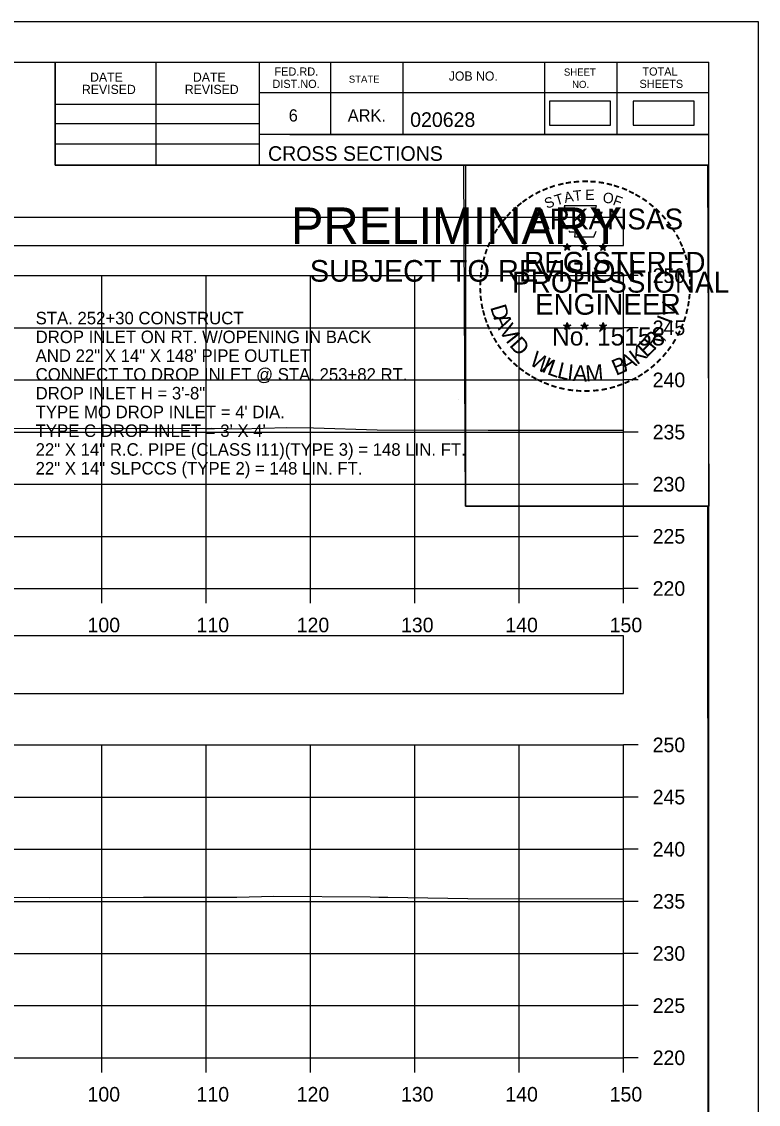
# Model space of a CAD drawing. Extents: x 1369627 to 1374022, y 380035 to 398173.
# Drawn here: x 1372190.9 to 1372261.5, y 391668.5 to 391772.4 of the extents above; entities that cross this region are included whole.
import ezdxf

# ---------------------------------------------------------------- set-up
doc = ezdxf.new("R2010")
doc.units = 0
for name, color, linetype in [('Default', 7, 'Continuous'), ('R_Axis', 7, 'Continuous'), ('R_Axis Annot', 7, 'Continuous'), ('R_Border', 7, 'Continuous'), ('R_Border PE', 7, 'Continuous'), ('R_Border Prem', 7, 'Continuous'), ('R_Exist Surface', 7, 'Continuous'), ('R_Grid', 7, 'Continuous'), ('R_No Plot', 7, 'Continuous'), ('R_Water Annot', 7, 'Continuous')]:
    doc.layers.add(name, color=color, linetype=linetype)

msp = doc.modelspace()

# ---------------------------------------------------------------- linework, layer by layer
at = {"layer": 'Default'}
for points in [[(1372241.46, 391762.43), (1372247.3, 391762.43), (1372247.3, 391764.74), (1372241.46, 391764.74)], [(1372249.48, 391762.43), (1372255.32, 391762.43), (1372255.32, 391764.74), (1372249.48, 391764.74)], [(1371948.53, 391750.89), (1372248.53, 391750.89), (1372248.53, 391753.6), (1371948.53, 391753.6)], [(1371948.53, 391707.95), (1372248.53, 391707.95), (1372248.53, 391713.47), (1371948.53, 391713.47)]]:
    msp.add_lwpolyline(points, close=True, dxfattribs=at)
at = {"layer": 'R_Axis'}
for p, q in [((1372248.53, 391718.01), (1372248.53, 391748.01)), ((1372249.93, 391748.01), (1372248.53, 391748.01)), ((1372249.93, 391743.01), (1372248.53, 391743.01)), ((1372249.93, 391738.01), (1372248.53, 391738.01)), ((1372249.93, 391733.01), (1372248.53, 391733.01)), ((1372249.93, 391728.01), (1372248.53, 391728.01)), ((1372249.93, 391723.01), (1372248.53, 391723.01)), ((1371948.53, 391718.01), (1372248.53, 391718.01)), ((1372198.53, 391716.61), (1372198.53, 391718.01)), ((1372208.53, 391716.61), (1372208.53, 391718.01)), ((1372218.53, 391716.61), (1372218.53, 391718.01)), ((1372228.53, 391716.61), (1372228.53, 391718.01)), ((1372238.53, 391716.61), (1372238.53, 391718.01)), ((1372248.53, 391716.61), (1372248.53, 391718.01)), ((1372249.93, 391718.01), (1372248.53, 391718.01)), ((1372248.53, 391673.01), (1372248.53, 391703.01)), ((1372249.93, 391703.01), (1372248.53, 391703.01)), ((1372249.93, 391698.01), (1372248.53, 391698.01)), ((1372249.93, 391693.01), (1372248.53, 391693.01)), ((1372249.93, 391688.01), (1372248.53, 391688.01)), ((1372249.93, 391683.01), (1372248.53, 391683.01)), ((1372249.93, 391678.01), (1372248.53, 391678.01)), ((1371948.53, 391673.01), (1372248.53, 391673.01)), ((1372198.53, 391671.61), (1372198.53, 391673.01)), ((1372208.53, 391671.61), (1372208.53, 391673.01)), ((1372218.53, 391671.61), (1372218.53, 391673.01)), ((1372228.53, 391671.61), (1372228.53, 391673.01)), ((1372238.53, 391671.61), (1372238.53, 391673.01)), ((1372248.53, 391671.61), (1372248.53, 391673.01)), ((1372249.93, 391673.01), (1372248.53, 391673.01))]:
    msp.add_line(p, q, dxfattribs=at)
at = {"layer": 'R_Border'}
for p, q in [((1371940.53, 391768.47), (1372256.71, 391768.47)), ((1372194.07, 391758.59), (1372194.07, 391768.47)), ((1372203.75, 391758.59), (1372203.75, 391768.47)), ((1372213.61, 391768.47), (1372213.61, 391758.59)), ((1372220.45, 391768.47), (1372220.45, 391761.53)), ((1372227.39, 391768.47), (1372227.39, 391761.53)), ((1372240.97, 391768.47), (1372240.97, 391761.53)), ((1372247.91, 391768.47), (1372247.91, 391761.53)), ((1372256.71, 391563.01), (1372256.71, 391768.47)), ((1372256.71, 391765.53), (1372213.61, 391765.53)), ((1372256.71, 391765.55), (1372256.71, 391765.55)), ((1372194.07, 391764.45), (1372213.61, 391764.45)), ((1372194.07, 391762.59), (1372213.61, 391762.59)), ((1372256.71, 391761.53), (1372213.61, 391761.53)), ((1372216.57, 391761.53), (1372256.71, 391761.53)), ((1372194.07, 391760.65), (1372213.61, 391760.65)), ((1372256.71, 391758.59), (1372194.07, 391758.59))]:
    msp.add_line(p, q, dxfattribs=at)
at = {"layer": 'R_Border PE'}
for p, q in [((1372242.79, 391750.85), (1372243.14, 391750.74)), ((1372242.79, 391750.85), (1372243.05, 391750.8)), ((1372242.79, 391750.85), (1372243.03, 391750.72)), ((1372242.93, 391750.44), (1372243.14, 391750.74)), ((1372242.93, 391750.44), (1372243.05, 391750.68)), ((1372242.93, 391750.44), (1372243.14, 391750.66)), ((1372243.14, 391751.1), (1372243.1, 391750.85)), ((1372243.14, 391750.74), (1372243.14, 391751.1)), ((1372243.14, 391751.1), (1372243.19, 391750.85)), ((1372243.49, 391750.85), (1372243.14, 391750.74)), ((1372243.36, 391750.44), (1372243.14, 391750.74)), ((1372243.36, 391750.44), (1372243.14, 391750.65)), ((1372243.49, 391750.85), (1372243.2, 391750.8)), ((1372243.36, 391750.44), (1372243.22, 391750.73)), ((1372243.49, 391750.85), (1372243.29, 391750.74)), ((1372244.46, 391750.85), (1372244.81, 391750.74)), ((1372244.46, 391750.85), (1372244.72, 391750.8)), ((1372244.46, 391750.85), (1372244.7, 391750.72)), ((1372244.6, 391750.44), (1372244.81, 391750.74)), ((1372244.6, 391750.44), (1372244.72, 391750.68)), ((1372244.6, 391750.44), (1372244.81, 391750.66)), ((1372244.81, 391751.1), (1372244.77, 391750.85)), ((1372244.81, 391750.74), (1372244.81, 391751.1)), ((1372244.81, 391751.1), (1372244.86, 391750.85)), ((1372245.16, 391750.85), (1372244.81, 391750.74)), ((1372245.03, 391750.44), (1372244.81, 391750.74)), ((1372245.03, 391750.44), (1372244.81, 391750.65)), ((1372245.16, 391750.85), (1372244.87, 391750.8)), ((1372245.03, 391750.44), (1372244.89, 391750.73)), ((1372245.16, 391750.85), (1372244.96, 391750.74)), ((1372246.23, 391750.83), (1372246.58, 391750.72)), ((1372246.23, 391750.83), (1372246.48, 391750.79)), ((1372246.23, 391750.83), (1372246.47, 391750.71)), ((1372246.36, 391750.43), (1372246.58, 391750.72)), ((1372246.36, 391750.43), (1372246.49, 391750.67)), ((1372246.36, 391750.43), (1372246.58, 391750.64)), ((1372246.58, 391751.09), (1372246.54, 391750.84)), ((1372246.58, 391750.72), (1372246.58, 391751.09)), ((1372246.58, 391751.09), (1372246.63, 391750.84)), ((1372246.92, 391750.83), (1372246.58, 391750.72)), ((1372246.79, 391750.43), (1372246.58, 391750.72)), ((1372246.79, 391750.43), (1372246.58, 391750.64)), ((1372246.92, 391750.83), (1372246.64, 391750.79)), ((1372246.79, 391750.43), (1372246.65, 391750.72)), ((1372246.92, 391750.83), (1372246.72, 391750.73)), ((1372242.79, 391743.27), (1372243.14, 391743.16)), ((1372242.79, 391743.27), (1372243.04, 391743.23)), ((1372242.79, 391743.27), (1372243.03, 391743.15)), ((1372243.14, 391743.53), (1372243.1, 391743.28)), ((1372243.14, 391743.16), (1372243.14, 391743.53)), ((1372243.14, 391743.53), (1372243.19, 391743.28)), ((1372243.49, 391743.27), (1372243.14, 391743.16)), ((1372243.49, 391743.27), (1372243.2, 391743.22)), ((1372243.49, 391743.27), (1372243.28, 391743.17)), ((1372244.46, 391743.27), (1372244.81, 391743.16)), ((1372244.46, 391743.27), (1372244.71, 391743.23)), ((1372244.46, 391743.27), (1372244.7, 391743.15)), ((1372244.81, 391743.53), (1372244.77, 391743.28)), ((1372244.81, 391743.16), (1372244.81, 391743.53)), ((1372244.81, 391743.53), (1372244.86, 391743.28)), ((1372245.16, 391743.27), (1372244.81, 391743.16)), ((1372245.16, 391743.27), (1372244.87, 391743.22)), ((1372245.16, 391743.27), (1372244.95, 391743.17)), ((1372246.23, 391743.26), (1372246.58, 391743.15)), ((1372246.23, 391743.26), (1372246.48, 391743.22)), ((1372246.23, 391743.26), (1372246.46, 391743.14)), ((1372246.58, 391743.52), (1372246.53, 391743.27)), ((1372246.58, 391743.15), (1372246.58, 391743.52)), ((1372246.58, 391743.52), (1372246.62, 391743.27)), ((1372246.92, 391743.26), (1372246.58, 391743.15)), ((1372246.92, 391743.26), (1372246.64, 391743.21)), ((1372246.92, 391743.26), (1372246.72, 391743.16)), ((1372242.92, 391742.87), (1372243.14, 391743.16)), ((1372242.92, 391742.87), (1372243.05, 391743.11)), ((1372242.92, 391742.87), (1372243.14, 391743.08)), ((1372243.35, 391742.87), (1372243.14, 391743.16)), ((1372243.35, 391742.87), (1372243.14, 391743.08)), ((1372243.35, 391742.87), (1372243.22, 391743.16)), ((1372244.59, 391742.87), (1372244.81, 391743.16)), ((1372244.59, 391742.87), (1372244.72, 391743.11)), ((1372244.59, 391742.87), (1372244.81, 391743.08)), ((1372245.02, 391742.87), (1372244.81, 391743.16)), ((1372245.02, 391742.87), (1372244.81, 391743.08)), ((1372245.02, 391742.87), (1372244.88, 391743.16)), ((1372246.36, 391742.86), (1372246.58, 391743.15)), ((1372246.36, 391742.86), (1372246.49, 391743.1)), ((1372246.36, 391742.86), (1372246.57, 391743.07)), ((1372246.79, 391742.86), (1372246.57, 391743.07)), ((1372246.79, 391742.86), (1372246.58, 391743.15)), ((1372246.79, 391742.86), (1372246.65, 391743.15))]:
    msp.add_line(p, q, dxfattribs=at)
for points in [[(1372242.84, 391754.72), (1372243.1, 391753.9)], [(1372246.35, 391753.8), (1372246.49, 391754.09), (1372245.8, 391754.06), (1372245.95, 391754.72), (1372242.84, 391754.72)], [(1372243.33, 391752.3), (1372243.33, 391752.21), (1372243.89, 391752.2), (1372243.84, 391751.72), (1372245.71, 391751.72), (1372245.91, 391752.26)], [(1372243.14, 391751.1), (1372243.36, 391750.44), (1372242.79, 391750.85), (1372243.49, 391750.85), (1372242.93, 391750.44), (1372243.14, 391751.1)], [(1372244.81, 391751.1), (1372245.03, 391750.44), (1372244.46, 391750.85), (1372245.16, 391750.85), (1372244.6, 391750.44), (1372244.81, 391751.1)], [(1372246.58, 391751.09), (1372246.79, 391750.43), (1372246.23, 391750.83), (1372246.92, 391750.83), (1372246.36, 391750.43), (1372246.58, 391751.09)], [(1372243.14, 391743.53), (1372243.35, 391742.87), (1372242.79, 391743.27), (1372243.49, 391743.27), (1372242.92, 391742.87), (1372243.14, 391743.53)], [(1372244.81, 391743.53), (1372245.02, 391742.87), (1372244.46, 391743.27), (1372245.16, 391743.27), (1372244.59, 391742.87), (1372244.81, 391743.53)], [(1372246.58, 391743.52), (1372246.79, 391742.86), (1372246.23, 391743.26), (1372246.92, 391743.26), (1372246.36, 391742.86), (1372246.58, 391743.52)]]:
    msp.add_lwpolyline(points, dxfattribs=at)
for centre, radius in [((1372243.14, 391750.73), 0.172), ((1372243.14, 391750.73), 0.145), ((1372243.14, 391750.73), 0.116), ((1372243.14, 391750.73), 0.0991), ((1372243.14, 391750.73), 0.0747), ((1372243.14, 391750.73), 0.0495), ((1372243.14, 391750.73), 0.0296), ((1372244.81, 391750.73), 0.172), ((1372244.81, 391750.73), 0.145), ((1372244.81, 391750.73), 0.116), ((1372244.81, 391750.73), 0.0991), ((1372244.81, 391750.73), 0.0747), ((1372244.81, 391750.73), 0.0495), ((1372244.81, 391750.73), 0.0296), ((1372246.58, 391750.72), 0.172), ((1372246.58, 391750.72), 0.145), ((1372246.58, 391750.72), 0.116), ((1372246.58, 391750.72), 0.0991), ((1372246.58, 391750.72), 0.0747), ((1372246.58, 391750.72), 0.0495), ((1372246.58, 391750.72), 0.0296), ((1372243.14, 391743.16), 0.172), ((1372243.14, 391743.16), 0.145), ((1372243.14, 391743.16), 0.116), ((1372243.14, 391743.16), 0.0991), ((1372243.14, 391743.16), 0.0747), ((1372244.81, 391743.16), 0.172), ((1372244.81, 391743.16), 0.145), ((1372244.81, 391743.16), 0.116), ((1372244.81, 391743.16), 0.0991), ((1372244.81, 391743.16), 0.0747), ((1372246.57, 391743.15), 0.172), ((1372246.57, 391743.15), 0.145), ((1372246.57, 391743.15), 0.116), ((1372246.57, 391743.15), 0.0991), ((1372246.57, 391743.15), 0.0747), ((1372243.14, 391743.16), 0.0495), ((1372243.14, 391743.16), 0.0296), ((1372244.81, 391743.16), 0.0495), ((1372244.81, 391743.16), 0.0296), ((1372246.57, 391743.15), 0.0495), ((1372246.57, 391743.15), 0.0296)]:
    msp.add_circle(centre, radius, dxfattribs=at)
at = {"layer": 'R_Exist Surface'}
for points in [[(1372123.56, 391732.45), (1372159.22, 391733.55), (1372164.9, 391733.7), (1372165.89, 391733.7), (1372168.32, 391733.69), (1372171.37, 391733.8), (1372184.28, 391733.49), (1372185.84, 391733.49), (1372187.66, 391733.35), (1372198.34, 391733.37), (1372200.7, 391733.36), (1372209.08, 391733.37), (1372211.79, 391733.33), (1372216.22, 391733.46), (1372218.81, 391733.43), (1372224.93, 391733.22), (1372235.57, 391733.2), (1372236.06, 391733.2), (1372237.11, 391733.19), (1372248.53, 391733.19)], [(1372125.92, 391687.55), (1372165.78, 391688.79), (1372168.01, 391688.87), (1372178.36, 391688.53), (1372181.94, 391688.46), (1372193.56, 391688.39), (1372202.54, 391688.4), (1372211.48, 391688.41), (1372215.02, 391688.51), (1372224.25, 391688.44), (1372225.09, 391688.41), (1372225.94, 391688.41), (1372233.61, 391688.29), (1372248.53, 391688.24)]]:
    msp.add_lwpolyline(points, dxfattribs=at)
at = {"layer": 'R_Grid'}
for p, q in [((1371948.53, 391748.01), (1372248.53, 391748.01)), ((1372198.53, 391718.01), (1372198.53, 391748.01)), ((1372208.53, 391718.01), (1372208.53, 391748.01)), ((1372218.53, 391718.01), (1372218.53, 391748.01)), ((1372228.53, 391718.01), (1372228.53, 391748.01)), ((1372238.53, 391718.01), (1372238.53, 391748.01)), ((1372248.53, 391718.01), (1372248.53, 391748.01)), ((1371948.53, 391743.01), (1372248.53, 391743.01)), ((1371948.53, 391738.01), (1372248.53, 391738.01)), ((1371948.53, 391733.01), (1372248.53, 391733.01)), ((1371948.53, 391728.01), (1372248.53, 391728.01)), ((1371948.53, 391723.01), (1372248.53, 391723.01)), ((1371948.53, 391718.01), (1372248.53, 391718.01)), ((1371948.53, 391703.01), (1372248.53, 391703.01)), ((1372198.53, 391673.01), (1372198.53, 391703.01)), ((1372208.53, 391673.01), (1372208.53, 391703.01)), ((1372218.53, 391673.01), (1372218.53, 391703.01)), ((1372228.53, 391673.01), (1372228.53, 391703.01)), ((1372238.53, 391673.01), (1372238.53, 391703.01)), ((1372248.53, 391673.01), (1372248.53, 391703.01)), ((1371948.53, 391698.01), (1372248.53, 391698.01)), ((1371948.53, 391693.01), (1372248.53, 391693.01)), ((1371948.53, 391688.01), (1372248.53, 391688.01)), ((1371948.53, 391683.01), (1372248.53, 391683.01)), ((1371948.53, 391678.01), (1372248.53, 391678.01)), ((1371948.53, 391673.01), (1372248.53, 391673.01))]:
    msp.add_line(p, q, dxfattribs=at)
at = {"layer": 'R_No Plot'}
for p, q in [((1371928.13, 391772.37), (1372261.46, 391772.37)), ((1372232.74, 391736.14), (1372232.74, 391736.14))]:
    msp.add_line(p, q, dxfattribs=at)
for points in [[(1371928.12, 391772.37), (1372261.46, 391772.37), (1372261.46, 391559.03), (1371928.12, 391559.03)], [(1372174.45, 391768.47), (1372194.07, 391768.47), (1372194.07, 391758.59), (1372210.18, 391758.59), (1372233.38, 391758.59), (1372233.38, 391725.92), (1372256.59, 391725.92), (1372256.71, 391563.01), (1371940.53, 391563.01), (1371940.53, 391768.47)], [(1372233.24, 391758.59), (1372256.59, 391758.59), (1372256.73, 391725.92), (1372233.38, 391725.92)]]:
    msp.add_lwpolyline(points, close=True, dxfattribs=at)

# ---------------------------------------------------------------- texts
at = {"layer": 'R_Axis Annot'}
for s, p in [('250', (1372251.33, 391747.31)), ('245', (1372251.33, 391742.31)), ('240', (1372251.33, 391737.31)), ('235', (1372251.33, 391732.31)), ('230', (1372251.33, 391727.31)), ('225', (1372251.33, 391722.31)), ('220', (1372251.33, 391717.31)), ('100', (1372197.16, 391713.81)), ('110', (1372207.61, 391713.81)), ('120', (1372217.21, 391713.81)), ('130', (1372227.21, 391713.81)), ('140', (1372237.21, 391713.81)), ('150', (1372247.21, 391713.81)), ('250', (1372251.33, 391702.31)), ('245', (1372251.33, 391697.31)), ('240', (1372251.33, 391692.31)), ('235', (1372251.33, 391687.31)), ('230', (1372251.33, 391682.31)), ('225', (1372251.33, 391677.31)), ('220', (1372251.33, 391672.31)), ('100', (1372197.16, 391668.81)), ('110', (1372207.61, 391668.81)), ('120', (1372217.21, 391668.81)), ('130', (1372227.21, 391668.81)), ('140', (1372237.21, 391668.81)), ('150', (1372247.21, 391668.81))]:
    msp.add_text(s, height=1.4, dxfattribs=at).set_placement(p)
at = {"layer": 'R_Border'}
for s, height, p in [('DATE', 0.879, (1372197.41, 391766.61)), ('DATE', 0.879, (1372207.27, 391766.61)), ('FED.RD.', 0.782, (1372215.09, 391767.19)), ('STATE', 0.684, (1372222.21, 391766.51)), ('JOB NO.', 0.879, (1372231.79, 391766.71)), ('SHEET', 0.684, (1372242.83, 391767.19)), ('TOTAL', 0.782, (1372250.35, 391767.19)), ('REVISED', 0.879, (1372196.63, 391765.43)), ('REVISED', 0.879, (1372206.49, 391765.43)), ('DIST.NO.', 0.782, (1372214.89, 391766.01)), ('NO.', 0.684, (1372243.61, 391766.01)), ('SHEETS', 0.782, (1372250.07, 391766.01)), ('6', 1.17, (1372216.45, 391762.79)), ('ARK.', 1.172, (1372222.11, 391762.79)), ('020628', 1.4, (1372228.09, 391762.27)), ('CROSS SECTIONS', 1.4, (1372214.47, 391759.02))]:
    msp.add_text(s, height=height, rotation=360, dxfattribs=at).set_placement(p)
at = {"layer": 'R_Border PE'}
for s, height, rotation, p in [('-', 1.6, 19.1761, (1372241.58, 391755.85)), ('-', 1.6, 13.6301, (1372242.33, 391756.09)), ('-', 1.6, 10.2193, (1372243.01, 391756.25)), ('-', 1.6, 5.8968, (1372243.74, 391756.36)), ('-', 1.6, 0.1862, (1372244.51, 391756.44)), ('-', 1.6, 357.743, (1372245.24, 391756.42)), ('-', 1.6, 352.1617, (1372245.98, 391756.37)), ('-', 1.6, 347.2049, (1372246.7, 391756.25)), ('-', 1.6, 342.3362, (1372247.33, 391756.1)), ('-', 1.6, 34.0636, (1372239.72, 391754.9)), ('-', 1.6, 28.7918, (1372240.32, 391755.27)), ('-', 1.6, 24.3072, (1372240.95, 391755.58)), ('T', 1, 16.4036, (1372242.1, 391754.73)), ('A', 1, 11.2132, (1372242.93, 391754.98)), ('T', 1, 6.0228, (1372243.78, 391755.15)), ('E', 1, 0.8323, (1372244.88, 391755.26)), ('O', 1, 350.4515, (1372246.49, 391755.05)), ('F', 1, 340.0707, (1372247.44, 391754.82)), ('-', 1.6, 337.8551, (1372248.07, 391755.88)), ('-', 1.6, 334.1211, (1372248.7, 391755.6)), ('-', 1.6, 329.6409, (1372249.28, 391755.32)), ('-', 1.6, 42.9622, (1372238.23, 391753.71)), ('-', 1.6, 38.9507, (1372238.67, 391754.12)), ('-', 1.6, 36.2317, (1372239.14, 391754.5)), ('S', 1, 21.594, (1372241.19, 391754.4)), ('-', 1.6, 325.8627, (1372249.92, 391754.96)), ('-', 1.6, 320.5297, (1372250.53, 391754.53)), ('-', 1.6, 50.6142, (1372237.38, 391752.74)), ('-', 1.6, 48.423, (1372237.78, 391753.23)), ('ARKANSAS', 2, 360, (1372239.69, 391752.44)), ('-', 1.6, 315.5786, (1372251.13, 391754.05)), ('-', 1.6, 309.8797, (1372251.7, 391753.5)), ('-', 1.6, 54.2325, (1372236.97, 391752.17)), ('-', 1.6, 306.6522, (1372252.22, 391752.89)), ('-', 1.4, 303.6753, (1372252.71, 391752.33)), ('-', 1.6, 62.8713, (1372236.33, 391751.03)), ('-', 1.6, 58.0706, (1372236.64, 391751.65)), ('-', 1.6, 299.6684, (1372253.03, 391751.72)), ('-', 1.6, 72.3945, (1372235.85, 391749.79)), ('-', 1.6, 67.7743, (1372236.07, 391750.42)), ('-', 1.6, 294.6628, (1372253.35, 391751.11)), ('-', 1.6, 290.5728, (1372253.61, 391750.53)), ('-', 1.6, 75.461, (1372235.66, 391749.08)), ('REGISTERED', 2, 360, (1372239.01, 391748.29)), ('-', 1.6, 285.1233, (1372253.84, 391749.95)), ('-', 1.6, 81.2013, (1372235.52, 391748.37)), ('PROFESSIONAL', 2, 360, (1372237.86, 391746.38)), ('-', 1.6, 280.5493, (1372254.04, 391749.21)), ('-', 1.6, 276.5962, (1372254.21, 391748.44)), ('-', 1.6, 89.0622, (1372235.42, 391746.97)), ('-', 1.6, 85.1863, (1372235.45, 391747.67)), ('-', 1.6, 274.3301, (1372254.27, 391747.72)), ('-', 1.6, 94.1959, (1372235.46, 391746.25)), ('-', 1.6, 269.9407, (1372254.3, 391747.09)), ('-', 1.6, 98.9479, (1372235.53, 391745.58)), ('-', 1.6, 101.7149, (1372235.66, 391744.85)), ('ENGINEER', 2, 360, (1372240.05, 391744.26)), ('V', 1.54, 72.6573, (1372253.35, 391743.83)), ('-', 1.6, 260.9953, (1372254.21, 391745.77)), ('-', 1.6, 263.5172, (1372254.28, 391746.42)), ('-', 1.6, 105.4578, (1372235.83, 391744.25)), ('D', 1.54, 286.2848, (1372235.75, 391744.99)), ('-', 1.6, 255.7626, (1372254.1, 391745.09)), ('-', 1.6, 109.0874, (1372236.04, 391743.62)), ('-', 1.6, 114.0643, (1372236.3, 391743.03)), ('A', 1.54, 292.7835, (1372236.05, 391743.98)), ('V', 1.54, 300.7936, (1372236.56, 391742.8)), ('I', 1.54, 69.0301, (1372253.12, 391743.29)), ('-', 1.6, 247.8887, (1372253.7, 391743.7)), ('-', 1.6, 252.8681, (1372253.92, 391744.37)), ('-', 1.6, 115.7289, (1372236.6, 391742.41)), ('I', 1.54, 308.3502, (1372237.19, 391741.77)), ('D', 1.54, 311.9774, (1372237.54, 391741.3)), ('No. 15158', 1.757, 360, (1372241.69, 391741.31)), ('R', 1.54, 50.3651, (1372251.47, 391740.8)), ('-', 1.6, 244.6197, (1372253.43, 391743.07)), ('-', 1.6, 120.4471, (1372236.96, 391741.82)), ('-', 1.6, 125.8934, (1372237.36, 391741.26)), ('K', 1.54, 36.9143, (1372249.83, 391739.4)), ('E', 1.54, 44.0175, (1372250.74, 391740.09)), (',', 1.54, 57.4684, (1372252.2, 391741.68)), ('-', 1.6, 233.8452, (1372252.64, 391741.66)), ('-', 1.6, 239.0712, (1372253.04, 391742.31)), ('-', 1.6, 130.7181, (1372237.82, 391740.71)), ('-', 1.6, 134.2238, (1372238.34, 391740.16)), ('W', 1.54, 328.0731, (1372239.42, 391739.54)), ('I', 1.54, 336.6877, (1372240.61, 391738.83)), ('B', 1.54, 22.8589, (1372247.82, 391738.39)), ('A', 1.54, 28.9042, (1372248.71, 391738.76)), ('-', 1.6, 231.2538, (1372252.21, 391741.1)), ('-', 1.6, 138.9338, (1372238.86, 391739.7)), ('-', 1.6, 144.6463, (1372239.42, 391739.29)), ('L', 1.54, 340.3149, (1372241.14, 391738.58)), ('L', 1.54, 346.6625, (1372242.1, 391738.24)), ('I', 1.54, 353.0101, (1372243.09, 391738)), ('A', 1.54, 356.6373, (1372243.66, 391737.92)), ('M', 1.54, 4.6473, (1372244.95, 391737.86)), ('-', 1.6, 215.7363, (1372250.66, 391739.55)), ('-', 1.6, 221.0851, (1372251.21, 391740.02)), ('-', 1.6, 225.7653, (1372251.73, 391740.53)), ('-', 1.6, 148.0898, (1372239.98, 391738.92)), ('-', 1.6, 151.5704, (1372240.56, 391738.6)), ('-', 1.6, 154.6002, (1372241.08, 391738.35)), ('-', 1.6, 207.3568, (1372249.57, 391738.82)), ('-', 1.6, 212.2491, (1372250.12, 391739.16)), ('-', 1.6, 158.5612, (1372241.71, 391738.1)), ('-', 1.6, 162.7983, (1372242.39, 391737.88)), ('-', 1.6, 167.5555, (1372243.11, 391737.72)), ('-', 1.6, 173.1155, (1372243.88, 391737.61)), ('-', 1.6, 176.5183, (1372244.63, 391737.56)), ('AAMU', 0.00002, 360, (1372244.74, 391737.85)), ('-', 1.6, 181.5918, (1372245.37, 391737.58)), ('-', 1.6, 185.8167, (1372246.18, 391737.65)), ('-', 1.6, 191.2858, (1372246.92, 391737.78)), ('-', 1.6, 195.4743, (1372247.65, 391737.98)), ('-', 1.6, 199.4643, (1372248.31, 391738.22)), ('-', 1.6, 204.2516, (1372248.94, 391738.5))]:
    msp.add_text(s, height=height, rotation=rotation, dxfattribs=at).set_placement(p)
at = {"layer": 'R_Border Prem'}
for s, height, p in [('PRELIMINARY', 3.5, (1372216.66, 391751.05)), ('DWB', 0.01, (1372217.41, 391752.9)), ('SUBJECT TO REVISION', 2.0751, (1372218.47, 391747.43))]:
    msp.add_text(s, height=height, rotation=360, dxfattribs=at).set_placement(p)
at = {"layer": 'R_Water Annot'}
for s, p in [('STA. 252+30 CONSTRUCT', (1372192.19, 391743.34)), ('DROP INLET ON RT. W/OPENING IN BACK', (1372192.19, 391741.54)), ('AND 22" X 14" X 148\' PIPE OUTLET', (1372192.19, 391739.74)), ('CONNECT TO DROP INLET @ STA. 253+82 RT.', (1372192.19, 391737.94)), ('DROP INLET H = 3\'-8"', (1372192.19, 391736.14)), ("TYPE MO DROP INLET = 4' DIA.", (1372192.19, 391734.34)), ("TYPE C DROP INLET = 3' X 4'", (1372192.19, 391732.54)), ('22" X 14" R.C. PIPE (CLASS I11)(TYPE 3) = 148 LIN. FT.', (1372192.19, 391730.74)), ('22" X 14" SLPCCS (TYPE 2) = 148 LIN. FT.', (1372192.19, 391728.94))]:
    msp.add_text(s, height=1.2, dxfattribs=at).set_placement(p)

doc.saveas('drawing.dxf')
